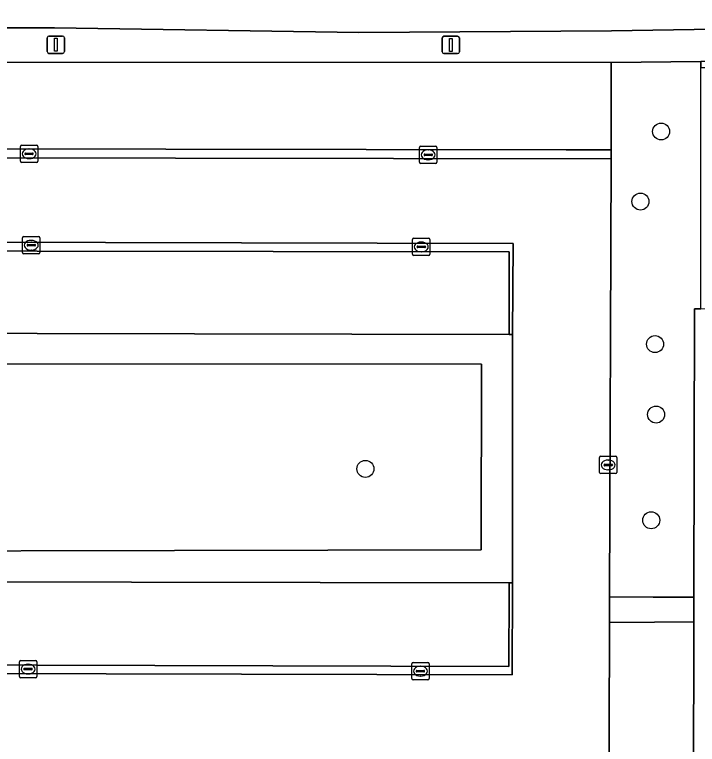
# Model space of a CAD drawing. Extents: x 161477 to 163040, y 383680 to 384871.
# Drawn here: x 162277.91 to 162317.25, y 384314.06 to 384356.1 of the extents above; entities that cross this region are included whole.
import ezdxf

# ---------------------------------------------------------------- set-up
doc = ezdxf.new("R2010")
doc.units = 0
for name, color, linetype in [('IMGEO_Boom', 7, 'Continuous'), ('IMGEO_Groenvoorziening', 7, 'Continuous'), ('IMGEO_Kolk', 7, 'Continuous'), ('IMGEO_Lichtmast', 7, 'Continuous'), ('IMGEO_Parkeervlak_open', 7, 'Continuous'), ('IMGEO_Rijbaan_lokaal_open', 7, 'Continuous'), ('IMGEO_Terreindeel_halfverhard', 7, 'Continuous'), ('IMGEO_Voetpad_open', 7, 'Continuous')]:
    doc.layers.add(name, color=color, linetype=linetype)

msp = doc.modelspace()

# ---------------------------------------------------------------- linework, layer by layer
at = {"layer": 'IMGEO_Boom'}
for centre in [(162315.16, 384349.37), (162313.97, 384345.33), (162314.81, 384337.12), (162314.87, 384333.06), (162298.12, 384329.93), (162314.59, 384326.97)]:
    msp.add_circle(centre, 0.489, dxfattribs=at)
at = {"layer": 'IMGEO_Groenvoorziening'}
for points in [[(162339.295, 384363.901), (162303.94, 384363.903), (162279.217, 384363.849), (162251.801, 384363.804), (162251.661, 384363.802), (162251.669, 384360.914), (162251.684, 384355.359), (162265.857, 384355.347), (162280.207, 384355.346), (162297.752, 384355.065), (162312.294, 384355.175), (162323.002, 384355.344), (162337.409, 384355.315), (162337.395, 384353.574), (162317.453, 384353.398), (162317.456, 384353.058), (162339.245, 384353.051)], [(162337.409, 384355.315), (162323.002, 384355.344), (162312.294, 384355.175), (162297.752, 384355.065), (162280.207, 384355.346), (162265.857, 384355.347), (162251.684, 384355.359), (162251.651, 384353.363), (162251.984, 384353.363), (162312.286, 384353.353), (162317.453, 384353.398), (162337.395, 384353.574)], [(162317.451, 384339.148), (162317.454, 384347.058), (162317.456, 384353.058), (162317.453, 384353.398), (162312.286, 384353.353), (162312.28, 384348.311), (162312.279, 384347.792), (162312.191, 384322.558), (162314.7, 384322.546), (162317.053, 384322.536), (162317.086, 384339.149)], [(162306.605, 384337.674), (162306.412, 384337.674), (162251.998, 384337.797), (162251.788, 384337.797), (162251.776, 384335.981), (162304.813, 384335.958), (162304.801, 384325.262), (162251.75, 384325.158), (162251.768, 384323.467), (162251.966, 384323.467), (162306.405, 384323.368), (162306.594, 384323.368)], [(162304.813, 384335.958), (162251.776, 384335.981), (162251.75, 384325.158), (162304.801, 384325.262)], [(162317.05, 384321.117), (162314.776, 384321.098), (162312.19, 384321.077), (162312.113, 384295.659), (162312.113, 384295.106), (162312.115, 384290.467), (162292.988, 384290.529), (162293.041, 384286.766), (162293.041, 384286.728), (162293.207, 384286.719), (162293.211, 384283.093), (162311.706, 384283.062), (162316.975, 384283.053)]]:
    msp.add_lwpolyline(points, close=True, dxfattribs=at)
at = {"layer": 'IMGEO_Kolk'}
for p, q in [((162278.242, 384347.659), (162278.242, 384348.511)), ((162278.317, 384348.585), (162279.169, 384348.585)), ((162279.243, 384348.511), (162279.243, 384347.659)), ((162301.242, 384347.6), (162301.242, 384348.452)), ((162301.317, 384348.526), (162302.169, 384348.526)), ((162302.243, 384348.452), (162302.243, 384347.6)), ((162278.501, 384348.079), (162278.501, 384348.091)), ((162278.939, 384348.042), (162278.541, 384348.042)), ((162278.544, 384348.128), (162278.942, 384348.128)), ((162278.73, 384348.365), (162278.755, 384348.365)), ((162278.985, 384348.091), (162278.985, 384348.079)), ((162301.501, 384348.02), (162301.501, 384348.032)), ((162301.544, 384348.069), (162301.942, 384348.069)), ((162301.73, 384348.306), (162301.755, 384348.306)), ((162301.985, 384348.032), (162301.985, 384348.02)), ((162278.753, 384347.805), (162278.728, 384347.805)), ((162301.939, 384347.983), (162301.541, 384347.983)), ((162301.753, 384347.746), (162301.728, 384347.746)), ((162279.169, 384347.585), (162278.317, 384347.585)), ((162302.169, 384347.526), (162301.317, 384347.526)), ((162278.369, 384342.393), (162278.369, 384343.245)), ((162278.444, 384343.319), (162279.296, 384343.319)), ((162278.857, 384343.099), (162278.882, 384343.099)), ((162279.37, 384343.245), (162279.37, 384342.393)), ((162300.841, 384342.295), (162300.841, 384343.147)), ((162300.916, 384343.221), (162301.768, 384343.221)), ((162301.329, 384343.001), (162301.354, 384343.001)), ((162301.842, 384343.147), (162301.842, 384342.295)), ((162278.628, 384342.813), (162278.628, 384342.825)), ((162279.066, 384342.776), (162278.668, 384342.776)), ((162278.671, 384342.862), (162279.069, 384342.862)), ((162279.112, 384342.825), (162279.112, 384342.813)), ((162301.1, 384342.715), (162301.1, 384342.727)), ((162301.538, 384342.678), (162301.14, 384342.678)), ((162301.143, 384342.764), (162301.541, 384342.764)), ((162301.584, 384342.727), (162301.584, 384342.715)), ((162279.296, 384342.319), (162278.444, 384342.319)), ((162278.88, 384342.539), (162278.855, 384342.539)), ((162301.768, 384342.221), (162300.916, 384342.221)), ((162301.352, 384342.441), (162301.327, 384342.441)), ((162311.613, 384329.733), (162311.613, 384330.585)), ((162311.688, 384330.659), (162312.54, 384330.659)), ((162312.101, 384330.439), (162312.126, 384330.439)), ((162312.614, 384330.585), (162312.614, 384329.733)), ((162311.872, 384330.153), (162311.872, 384330.165)), ((162312.31, 384330.116), (162311.912, 384330.116)), ((162311.915, 384330.202), (162312.313, 384330.202)), ((162312.356, 384330.165), (162312.356, 384330.153)), ((162312.54, 384329.659), (162311.688, 384329.659)), ((162312.124, 384329.879), (162312.099, 384329.879)), ((162278.186, 384317.973), (162278.186, 384318.825)), ((162278.261, 384318.899), (162279.113, 384318.899)), ((162278.674, 384318.679), (162278.699, 384318.679)), ((162279.187, 384318.825), (162279.187, 384317.973)), ((162300.793, 384317.853), (162300.793, 384318.705)), ((162300.868, 384318.779), (162301.72, 384318.779)), ((162301.794, 384318.705), (162301.794, 384317.853)), ((162278.445, 384318.393), (162278.445, 384318.405)), ((162278.883, 384318.356), (162278.485, 384318.356)), ((162278.488, 384318.442), (162278.886, 384318.442)), ((162278.929, 384318.405), (162278.929, 384318.393)), ((162301.052, 384318.273), (162301.052, 384318.285)), ((162301.49, 384318.236), (162301.092, 384318.236)), ((162301.095, 384318.322), (162301.493, 384318.322)), ((162301.281, 384318.559), (162301.306, 384318.559)), ((162301.536, 384318.285), (162301.536, 384318.273)), ((162279.113, 384317.899), (162278.261, 384317.899)), ((162278.697, 384318.119), (162278.672, 384318.119)), ((162301.72, 384317.779), (162300.868, 384317.779)), ((162301.304, 384317.999), (162301.279, 384317.999))]:
    msp.add_line(p, q, dxfattribs=at)
for points in [[(162278.242, 384347.659), (162278.242, 384348.511)], [(162278.317, 384348.585), (162279.169, 384348.585)], [(162279.243, 384348.511), (162279.243, 384347.659)], [(162301.242, 384347.6), (162301.242, 384348.452)], [(162301.317, 384348.526), (162302.169, 384348.526)], [(162302.243, 384348.452), (162302.243, 384347.6)], [(162279.169, 384347.585), (162278.317, 384347.585)], [(162302.169, 384347.526), (162301.317, 384347.526)], [(162278.369, 384342.393), (162278.369, 384343.245)], [(162278.444, 384343.319), (162279.296, 384343.319)], [(162279.37, 384343.245), (162279.37, 384342.393)], [(162300.841, 384342.295), (162300.841, 384343.147)], [(162300.916, 384343.221), (162301.768, 384343.221)], [(162301.842, 384343.147), (162301.842, 384342.295)], [(162279.296, 384342.319), (162278.444, 384342.319)], [(162301.768, 384342.221), (162300.916, 384342.221)], [(162311.613, 384329.733), (162311.613, 384330.585)], [(162311.688, 384330.659), (162312.54, 384330.659)], [(162312.614, 384330.585), (162312.614, 384329.733)], [(162312.54, 384329.659), (162311.688, 384329.659)], [(162278.186, 384317.973), (162278.186, 384318.825)], [(162278.261, 384318.899), (162279.113, 384318.899)], [(162279.187, 384318.825), (162279.187, 384317.973)], [(162300.793, 384317.853), (162300.793, 384318.705)], [(162300.868, 384318.779), (162301.72, 384318.779)], [(162301.794, 384318.705), (162301.794, 384317.853)], [(162279.113, 384317.899), (162278.261, 384317.899)], [(162301.72, 384317.779), (162300.868, 384317.779)]]:
    msp.add_lwpolyline(points, dxfattribs=at)
for centre, radius, start, end in [((162278.319, 384348.509), 0.0765, 91.552, 178.448), ((162278.319, 384348.509), 0.0765, 91.552, 178.448), ((162279.167, 384348.509), 0.0765, 1.552, 88.448), ((162279.167, 384348.509), 0.0765, 1.552, 88.448), ((162301.319, 384348.45), 0.0765, 91.552, 178.448), ((162301.319, 384348.45), 0.0765, 91.552, 178.448), ((162302.167, 384348.45), 0.0765, 1.552, 88.448), ((162302.167, 384348.45), 0.0765, 1.552, 88.448), ((162278.541, 384348.088), 0.0403, 85.8775, 175.7526), ((162278.538, 384348.078), 0.0366, 178.938, 274.7102), ((162278.942, 384348.085), 0.043, 264.8664, 352.4533), ((162278.946, 384348.09), 0.0386, 1.7309, 96.639), ((162301.541, 384348.029), 0.0403, 85.8775, 175.7526), ((162301.946, 384348.031), 0.0386, 1.7309, 96.639), ((162278.319, 384347.661), 0.0765, 181.552, 268.448), ((162278.319, 384347.661), 0.0765, 181.552, 268.448), ((162279.167, 384347.661), 0.0765, 271.552, 358.448), ((162279.167, 384347.661), 0.0765, 271.552, 358.448), ((162301.538, 384348.019), 0.0366, 178.938, 274.7102), ((162301.942, 384348.026), 0.043, 264.8664, 352.4533), ((162301.319, 384347.602), 0.0765, 181.552, 268.448), ((162301.319, 384347.602), 0.0765, 181.552, 268.448), ((162302.167, 384347.602), 0.0765, 271.552, 358.448), ((162302.167, 384347.602), 0.0765, 271.552, 358.448), ((162278.446, 384343.243), 0.0765, 91.552, 178.448), ((162278.446, 384343.243), 0.0765, 91.552, 178.448), ((162279.294, 384343.243), 0.0765, 1.552, 88.448), ((162279.294, 384343.243), 0.0765, 1.552, 88.448), ((162300.918, 384343.145), 0.0765, 91.552, 178.448), ((162300.918, 384343.145), 0.0765, 91.552, 178.448), ((162301.766, 384343.145), 0.0765, 1.552, 88.448), ((162301.766, 384343.145), 0.0765, 1.552, 88.448), ((162278.668, 384342.822), 0.0403, 85.8775, 175.7526), ((162278.665, 384342.812), 0.0366, 178.938, 274.7102), ((162279.069, 384342.819), 0.043, 264.8664, 352.4533), ((162279.073, 384342.824), 0.0386, 1.7309, 96.639), ((162301.14, 384342.724), 0.0403, 85.8775, 175.7526), ((162301.137, 384342.714), 0.0366, 178.938, 274.7102), ((162301.541, 384342.721), 0.043, 264.8664, 352.4533), ((162301.545, 384342.726), 0.0386, 1.7309, 96.639), ((162278.446, 384342.395), 0.0765, 181.552, 268.448), ((162278.446, 384342.395), 0.0765, 181.552, 268.448), ((162279.294, 384342.395), 0.0765, 271.552, 358.448), ((162279.294, 384342.395), 0.0765, 271.552, 358.448), ((162300.918, 384342.297), 0.0765, 181.552, 268.448), ((162300.918, 384342.297), 0.0765, 181.552, 268.448), ((162301.766, 384342.297), 0.0765, 271.552, 358.448), ((162301.766, 384342.297), 0.0765, 271.552, 358.448), ((162311.69, 384330.583), 0.0765, 91.552, 178.448), ((162311.69, 384330.583), 0.0765, 91.552, 178.448), ((162312.538, 384330.583), 0.0765, 1.552, 88.448), ((162312.538, 384330.583), 0.0765, 1.552, 88.448), ((162311.912, 384330.162), 0.0403, 85.8775, 175.7526), ((162311.909, 384330.152), 0.0366, 178.938, 274.7102), ((162312.313, 384330.159), 0.043, 264.8664, 352.4533), ((162312.317, 384330.164), 0.0386, 1.7309, 96.639), ((162311.69, 384329.735), 0.0765, 181.552, 268.448), ((162311.69, 384329.735), 0.0765, 181.552, 268.448), ((162312.538, 384329.735), 0.0765, 271.552, 358.448), ((162312.538, 384329.735), 0.0765, 271.552, 358.448), ((162278.263, 384318.823), 0.0765, 91.552, 178.448), ((162278.263, 384318.823), 0.0765, 91.552, 178.448), ((162279.111, 384318.823), 0.0765, 1.552, 88.448), ((162279.111, 384318.823), 0.0765, 1.552, 88.448), ((162300.87, 384318.703), 0.0765, 91.552, 178.448), ((162300.87, 384318.703), 0.0765, 91.552, 178.448), ((162301.718, 384318.703), 0.0765, 1.552, 88.448), ((162301.718, 384318.703), 0.0765, 1.552, 88.448), ((162278.485, 384318.402), 0.0403, 85.8775, 175.7526), ((162278.482, 384318.392), 0.0366, 178.938, 274.7102), ((162278.886, 384318.399), 0.043, 264.8664, 352.4533), ((162278.89, 384318.404), 0.0386, 1.7309, 96.639), ((162301.092, 384318.282), 0.0403, 85.8775, 175.7526), ((162301.089, 384318.272), 0.0366, 178.938, 274.7102), ((162301.493, 384318.279), 0.043, 264.8664, 352.4533), ((162301.497, 384318.284), 0.0386, 1.7309, 96.639), ((162278.263, 384317.975), 0.0765, 181.552, 268.448), ((162278.263, 384317.975), 0.0765, 181.552, 268.448), ((162279.111, 384317.975), 0.0765, 271.552, 358.448), ((162279.111, 384317.975), 0.0765, 271.552, 358.448), ((162300.87, 384317.855), 0.0765, 181.552, 268.448), ((162300.87, 384317.855), 0.0765, 181.552, 268.448), ((162301.718, 384317.855), 0.0765, 271.552, 358.448), ((162301.718, 384317.855), 0.0765, 271.552, 358.448)]:
    msp.add_arc(centre, radius, start, end, dxfattribs=at)
for centre, major_axis, ratio, start_param, end_param in [((162278.729, 384348.085), (-0.387, 0.002), 0.722429, 4.712389, 7.853982), ((162278.754, 384348.085), (-0.39, 0.002), 0.717154, 1.570796, 4.712389), ((162301.729, 384348.026), (-0.387, 0.002), 0.722429, 4.712389, 7.853982), ((162301.754, 384348.026), (-0.39, 0.002), 0.717154, 1.570796, 4.712389), ((162278.856, 384342.819), (-0.387, 0.002), 0.722429, 4.712389, 7.853982), ((162278.881, 384342.819), (-0.39, 0.002), 0.717154, 1.570796, 4.712389), ((162301.328, 384342.721), (-0.387, 0.002), 0.722429, 4.712389, 7.853982), ((162301.353, 384342.721), (-0.39, 0.002), 0.717154, 1.570796, 4.712389), ((162312.1, 384330.159), (-0.387, 0.002), 0.722429, 4.712389, 7.853982), ((162312.125, 384330.159), (-0.39, 0.002), 0.717154, 1.570796, 4.712389), ((162278.673, 384318.399), (-0.387, 0.002), 0.722429, 4.712389, 7.853982), ((162278.698, 384318.399), (-0.39, 0.002), 0.717154, 1.570796, 4.712389), ((162301.28, 384318.279), (-0.387, 0.002), 0.722429, 4.712389, 7.853982), ((162301.305, 384318.279), (-0.39, 0.002), 0.717154, 1.570796, 4.712389)]:
    msp.add_ellipse(centre, major_axis=major_axis, ratio=ratio, start_param=start_param, end_param=end_param, dxfattribs=at)
at = {"layer": 'IMGEO_Lichtmast'}
for p, q in [((162279.785, 384353.97), (162279.785, 384354.77)), ((162279.785, 384354.77), (162279.785, 384353.97)), ((162279.885, 384354.87), (162280.675, 384354.87)), ((162280.675, 384354.87), (162279.885, 384354.87)), ((162280.775, 384354.77), (162280.775, 384353.97)), ((162280.775, 384353.97), (162280.775, 384354.77)), ((162302.545, 384353.96), (162302.545, 384354.76)), ((162302.545, 384354.76), (162302.545, 384353.96)), ((162302.645, 384354.86), (162303.435, 384354.86)), ((162303.435, 384354.86), (162302.645, 384354.86)), ((162303.535, 384354.76), (162303.535, 384353.96)), ((162303.535, 384353.96), (162303.535, 384354.76)), ((162280.675, 384353.87), (162279.885, 384353.87)), ((162279.885, 384353.87), (162280.675, 384353.87)), ((162303.435, 384353.86), (162302.645, 384353.86)), ((162302.645, 384353.86), (162303.435, 384353.86))]:
    msp.add_line(p, q, dxfattribs=at)
for points in [[(162280.205, 384354.745), (162280.355, 384354.745), (162280.355, 384353.995), (162280.205, 384353.995), (162280.205, 384354.745)], [(162302.965, 384354.735), (162303.115, 384354.735), (162303.115, 384353.985), (162302.965, 384353.985), (162302.965, 384354.735)]]:
    msp.add_lwpolyline(points, dxfattribs=at)
for centre, start, end in [((162279.885, 384354.77), 90, 180), ((162279.885, 384354.77), 90, 180), ((162280.675, 384354.77), 0, 90), ((162280.675, 384354.77), 360, 90), ((162302.645, 384354.76), 90, 180), ((162302.645, 384354.76), 90, 180), ((162303.435, 384354.76), 0, 90), ((162303.435, 384354.76), 360, 90), ((162279.885, 384353.97), 180, 270), ((162279.885, 384353.97), 180, 270), ((162280.675, 384353.97), 270, 0), ((162280.675, 384353.97), 270, 0), ((162302.645, 384353.96), 180, 270), ((162302.645, 384353.96), 180, 270), ((162303.435, 384353.96), 270, 0), ((162303.435, 384353.96), 270, 0)]:
    msp.add_arc(centre, 0.1, start, end, dxfattribs=at)
at = {"layer": 'IMGEO_Parkeervlak_open'}
for points in [[(162312.286, 384353.353), (162251.984, 384353.363), (162252.006, 384348.413), (162309.692, 384348.316), (162312.28, 384348.311)], [(162251.998, 384337.797), (162306.412, 384337.674), (162306.411, 384338.078), (162306.407, 384342.443), (162251.99, 384342.51), (162251.998, 384338.2)], [(162306.405, 384323.368), (162251.966, 384323.467), (162251.957, 384318.706), (162306.379, 384318.552), (162306.403, 384322.963)]]:
    msp.add_lwpolyline(points, close=True, dxfattribs=at)
at = {"layer": 'IMGEO_Rijbaan_lokaal_open'}
for points in [[(162312.28, 384348.311), (162309.692, 384348.316), (162252.006, 384348.413), (162249.515, 384348.417), (162249.513, 384347.9), (162312.279, 384347.792)], [(162251.966, 384323.467), (162251.768, 384323.467), (162251.75, 384325.158), (162251.776, 384335.981), (162251.788, 384337.797), (162251.823, 384343.047), (162306.642, 384342.925), (162306.605, 384337.674), (162306.594, 384323.368), (162306.574, 384318.071), (162251.956, 384318.206), (162251.957, 384318.706)], [(162251.823, 384343.047), (162251.788, 384337.797), (162251.998, 384337.797), (162251.998, 384338.2), (162251.99, 384342.51), (162306.407, 384342.443), (162306.411, 384338.078), (162306.412, 384337.674), (162306.605, 384337.674), (162306.642, 384342.925)], [(162306.594, 384323.368), (162306.405, 384323.368), (162306.403, 384322.963), (162306.379, 384318.552), (162251.957, 384318.706), (162251.956, 384318.206), (162306.574, 384318.071)]]:
    msp.add_lwpolyline(points, close=True, dxfattribs=at)
for points in [[(162312.19, 384321.077), (162312.191, 384322.558), (162312.279, 384347.792), (162249.513, 384347.9), (162249.495, 384343.047), (162249.542, 384335.777), (162249.415, 384324.437), (162249.405, 384319.661), (162249.403, 384318.713), (162249.403, 384318.429), (162247.858, 384318.425), (162245.338, 384318.419), (162243.638, 384319.46), (162229.248, 384319.533), (162227.63, 384319.547), (162222.382, 384319.636), (162221.382, 384319.653)], [(162312.113, 384295.659), (162312.19, 384321.077)]]:
    msp.add_lwpolyline(points, dxfattribs=at)
at = {"layer": 'IMGEO_Terreindeel_halfverhard'}
msp.add_lwpolyline([(162333.427, 384309.474), (162333.44, 384315.53), (162334.284, 384315.531), (162334.31, 384324.242), (162334.352, 384338.053), (162334.356, 384339.097), (162333.485, 384339.101), (162317.451, 384339.148), (162317.086, 384339.149), (162317.053, 384322.536), (162317.05, 384321.117), (162316.975, 384283.053)], dxfattribs=at)
at = {"layer": 'IMGEO_Voetpad_open'}
msp.add_lwpolyline([(162317.053, 384322.536), (162314.7, 384322.546), (162312.191, 384322.558), (162312.19, 384321.077), (162314.776, 384321.098), (162317.05, 384321.117)], close=True, dxfattribs=at)

doc.saveas('drawing.dxf')
